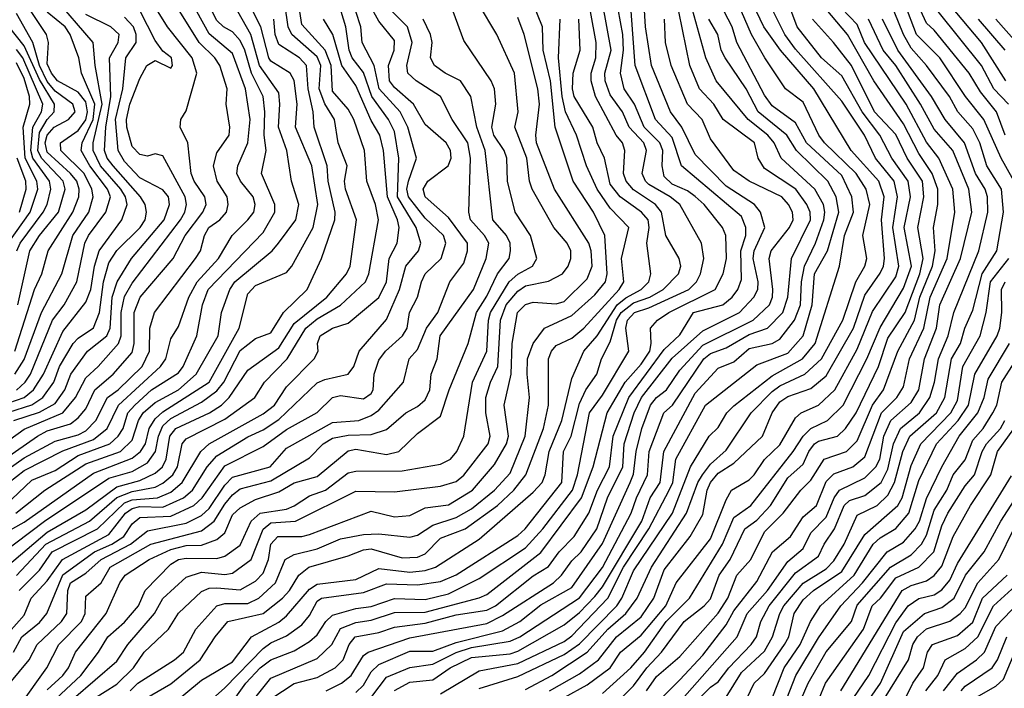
# Model space of a CAD drawing. Header units: metres. Extents: x -51132 to -49532, y -231222 to -229437.
# Tile 366 of 656: x -50759 to -50695, y -229777 to -229734. Entities that reach past the tile are written whole.
import ezdxf

# ---------------------------------------------------------------- set-up
doc = ezdxf.new("R2010")
doc.units = ezdxf.units.M
for name, color, linetype in [('CONTOUR_HALF', 8, 'Continuous'), ('CONTOUR_INDEX', 1, 'Continuous'), ('CONTOUR_INTER', 3, 'Continuous')]:
    doc.layers.add(name, color=color, linetype=linetype)

msp = doc.modelspace()

# ---------------------------------------------------------------- linework, layer by layer
at = {"layer": 'CONTOUR_HALF'}
for points, elevation in [([(-50758.987, -229752.259), (-50758.206, -229748.759), (-50757.58, -229747.758), (-50756.354, -229746.259), (-50755.911, -229744.759), (-50756.042, -229744.259), (-50757.462, -229742.759), (-50757.697, -229742.259), (-50757.58, -229741.107), (-50757.082, -229740.259), (-50756.63, -229739.759), (-50756.61, -229739.259), (-50757.58, -229737.673), (-50758.58, -229735.475), (-50762.08, -229731.074)], 31.5), ([(-50742.58, -229777.784), (-50741.08, -229776.776), (-50739.58, -229776.395), (-50738.428, -229775.759), (-50737.895, -229775.259), (-50737.506, -229774.259), (-50737.126, -229773.759), (-50735.58, -229773.476), (-50734.58, -229773.144), (-50732.58, -229772.883), (-50730.58, -229772.327), (-50728.58, -229772.033), (-50728.015, -229771.759), (-50725.58, -229769.819), (-50724.58, -229769.205), (-50723.897, -229768.259), (-50722.927, -229767.259), (-50721.98, -229765.759), (-50721.421, -229764.259), (-50720.643, -229762.759), (-50720.403, -229760.759), (-50719.388, -229758.259), (-50717.08, -229755.15), (-50716.08, -229754.208), (-50715.197, -229752.759), (-50713.286, -229752.259), (-50712.671, -229751.759), (-50712.322, -229751.259), (-50712.08, -229750.616), (-50712.126, -229748.759), (-50711.803, -229747.759), (-50711.794, -229747.259), (-50712.08, -229746.544), (-50715.972, -229743.259), (-50716.58, -229741.411), (-50717.657, -229740.259), (-50718.965, -229736.759), (-50719.345, -229731.759)], 47.5), ([(-50760.08, -229758.78), (-50758.58, -229758.268), (-50757.977, -229757.759), (-50757.328, -229756.759), (-50756.08, -229753.994), (-50754.58, -229752.077), (-50754.265, -229751.259), (-50754.023, -229749.759), (-50753.716, -229748.759), (-50752.248, -229746.759), (-50751.892, -229745.759), (-50752.001, -229745.259), (-50752.314, -229744.759), (-50753.641, -229743.259), (-50754.105, -229742.259), (-50754.098, -229741.759), (-50753.522, -229739.259), (-50753.986, -229736.759), (-50754.104, -229735.259), (-50756.688, -229732.259)], 33.5), ([(-50759.08, -229769.787), (-50757.167, -229767.759), (-50754.337, -229766.259), (-50752.58, -229764.746), (-50751.58, -229764.356), (-50750.08, -229764.07), (-50749.58, -229763.802), (-50748.947, -229763.259), (-50748.636, -229762.759), (-50748.328, -229761.259), (-50748.08, -229760.943), (-50745.58, -229759.659), (-50743.615, -229758.259), (-50742.998, -229757.259), (-50741.523, -229755.759), (-50740.328, -229753.759), (-50739.58, -229753.166), (-50738.08, -229752.281), (-50736.449, -229750.759), (-50736.232, -229750.259), (-50735.599, -229746.759), (-50735.798, -229745.759), (-50736.366, -229744.259), (-50736.519, -229742.259), (-50737.213, -229740.259), (-50737.58, -229739.581), (-50738.58, -229738.411), (-50738.674, -229736.759), (-50739.059, -229735.759), (-50740.58, -229734.098), (-50740.866, -229732.259)], 39.5), ([(-50721.08, -229777.423), (-50719.259, -229775.759), (-50718.354, -229774.759), (-50716.966, -229772.759), (-50715.454, -229771.259), (-50713.302, -229767.759), (-50712.58, -229766.042), (-50711.479, -229765.259), (-50708.727, -229761.759), (-50708.075, -229760.759), (-50707.58, -229760.275), (-50706.498, -229759.759), (-50705.494, -229758.759), (-50703.949, -229755.759), (-50703.08, -229753.716), (-50701.58, -229751.178), (-50701.048, -229749.759), (-50701.525, -229747.259), (-50701.124, -229745.259), (-50701.266, -229744.259), (-50702.319, -229742.759), (-50703.098, -229741.259), (-50704.26, -229739.759), (-50705.58, -229737.418), (-50706.892, -229736.259), (-50708.463, -229734.259), (-50709.196, -229732.259)], 52.5), ([(-50694.99, -229741.259), (-50695.547, -229739.759), (-50696.58, -229738.463), (-50697.311, -229737.259), (-50699.58, -229734.472), (-50700.08, -229734.022), (-50700.884, -229732.259)], 56.5), ([(-50760.58, -229762.75), (-50757.721, -229760.759), (-50757.08, -229760.422), (-50755.58, -229759.956), (-50755.08, -229759.585), (-50754.58, -229758.984), (-50753.993, -229757.759), (-50752.816, -229756.759), (-50751.58, -229755.339), (-50751.443, -229754.759), (-50751.447, -229752.759), (-50751.07, -229751.759), (-50748.927, -229749.259), (-50748.148, -229747.759), (-50747.006, -229746.259), (-50746.777, -229745.759), (-50746.873, -229745.259), (-50747.56, -229744.259), (-50747.754, -229743.759), (-50747.966, -229741.759), (-50748.457, -229740.759), (-50748.416, -229740.259), (-50748.08, -229739.7), (-50747.392, -229737.259), (-50747.682, -229736.259), (-50749.285, -229734.259), (-50750.226, -229732.759)], 35.5), ([(-50760.08, -229774.044), (-50758.58, -229772.361), (-50758.118, -229771.259), (-50757.08, -229770.127), (-50756.087, -229768.759), (-50753.08, -229767.128), (-50752.005, -229765.759), (-50751.58, -229765.453), (-50751.08, -229765.319), (-50749.58, -229765.37), (-50748.251, -229764.759), (-50747.668, -229764.259), (-50746.724, -229762.759), (-50746.08, -229762.031), (-50744.08, -229760.815), (-50743.08, -229760.362), (-50742.08, -229759.676), (-50739.58, -229757.318), (-50739.08, -229757.093), (-50737.58, -229756.75), (-50737.201, -229756.259), (-50736.872, -229755.259), (-50735.08, -229753.213), (-50734.246, -229751.259), (-50733.834, -229749.759), (-50733.007, -229748.759), (-50732.858, -229748.259), (-50733.163, -229747.259), (-50734.369, -229745.259), (-50734.292, -229742.759), (-50734.58, -229741.037), (-50734.967, -229740.259), (-50736.031, -229738.759), (-50736.58, -229737.207), (-50737.307, -229736.259), (-50737.514, -229735.759), (-50737.716, -229734.259), (-50738.182, -229732.759)], 40.5), ([(-50759.507, -229776.759), (-50758.263, -229775.259), (-50757.733, -229774.259), (-50756.17, -229772.759), (-50755.821, -229772.259), (-50755.747, -229770.759), (-50755.57, -229770.259), (-50754.58, -229769.646), (-50753.58, -229768.746), (-50751.691, -229767.759), (-50750.58, -229766.899), (-50748.08, -229766.39), (-50747.08, -229765.913), (-50746.58, -229765.439), (-50745.58, -229763.928), (-50745.08, -229763.424), (-50742.631, -229762.759), (-50741.58, -229761.55), (-50738.58, -229759.872), (-50736.894, -229759.759), (-50736.08, -229759.434), (-50735.58, -229759.073), (-50733.982, -229757.259), (-50733.613, -229755.759), (-50733.08, -229755.158), (-50732.5, -229753.759), (-50731.77, -229752.759), (-50730.975, -229750.759), (-50730.08, -229749.567), (-50729.828, -229748.759), (-50729.839, -229748.259), (-50731.08, -229746.604), (-50732.579, -229745.259), (-50732.709, -229744.759), (-50732.405, -229744.259), (-50731.082, -229743.259), (-50730.905, -229742.759), (-50730.932, -229742.259), (-50731.218, -229741.759), (-50732.58, -229740.569), (-50733.348, -229739.259), (-50734.58, -229738.186), (-50734.894, -229737.759), (-50734.961, -229736.759), (-50734.596, -229735.759), (-50734.58, -229735.129), (-50735.58, -229733.878), (-50736.217, -229732.759)], 41.5), ([(-50759.121, -229765.759), (-50757.232, -229764.259), (-50754.58, -229762.566), (-50752.342, -229761.759), (-50751.58, -229761.034), (-50751.165, -229759.759), (-50750.855, -229759.259), (-50750.08, -229758.585), (-50748.568, -229757.759), (-50747.419, -229756.759), (-50745.999, -229754.259), (-50745.794, -229752.759), (-50745.241, -229751.259), (-50744.921, -229750.759), (-50742.51, -229748.759), (-50742.088, -229748.259), (-50740.975, -229746.759), (-50740.777, -229745.759), (-50741.244, -229744.259), (-50741.553, -229742.259), (-50742.095, -229740.759), (-50742.001, -229739.259), (-50742.08, -229738.532), (-50743.318, -229736.759), (-50743.89, -229734.759), (-50745.005, -229732.759)], 37.5), ([(-50755.381, -229777.759), (-50752.58, -229775.341), (-50751.851, -229774.259), (-50750.126, -229772.259), (-50749.58, -229771.284), (-50748.08, -229769.886), (-50747.08, -229769.565), (-50745.58, -229769.733), (-50745.08, -229769.644), (-50743.861, -229768.759), (-50743.08, -229766.783), (-50742.58, -229766.387), (-50740.988, -229766.259), (-50737.08, -229764.324), (-50734.58, -229764.359), (-50731.58, -229764.001), (-50730.58, -229763.694), (-50730.08, -229763.299), (-50728.494, -229761.259), (-50728.378, -229760.759), (-50728.647, -229759.259), (-50728.646, -229758.259), (-50728.355, -229757.259), (-50727.879, -229756.259), (-50727.689, -229753.259), (-50727.329, -229752.259), (-50726.58, -229751.372), (-50726.08, -229751.035), (-50724.58, -229750.721), (-50723.681, -229750.259), (-50723.313, -229749.759), (-50723.135, -229749.259), (-50723.144, -229748.759), (-50723.386, -229748.259), (-50724.248, -229747.259), (-50725.655, -229744.759), (-50725.828, -229744.259), (-50725.993, -229742.759), (-50726.764, -229740.759), (-50726.558, -229739.759), (-50726.786, -229737.259), (-50727.929, -229734.759), (-50729.121, -229732.759)], 43.5), ([(-50751.702, -229777.259), (-50751.216, -229776.759), (-50748.825, -229775.259), (-50748.245, -229774.759), (-50747.451, -229773.259), (-50746.08, -229771.746), (-50745.58, -229771.609), (-50744.08, -229771.595), (-50743.357, -229771.259), (-50742.294, -229770.259), (-50741.658, -229768.759), (-50741.08, -229768.429), (-50739.58, -229768.063), (-50738.08, -229767.41), (-50736.58, -229767.129), (-50735.58, -229767.087), (-50733.58, -229767.31), (-50733.08, -229767.174), (-50732.08, -229766.521), (-50730.58, -229766.029), (-50729.58, -229765.481), (-50728.08, -229764.262), (-50727.08, -229763.164), (-50726.095, -229760.759), (-50725.814, -229758.259), (-50725.974, -229756.759), (-50725.94, -229755.759), (-50725.58, -229754.752), (-50724.853, -229753.759), (-50723.08, -229752.956), (-50721.58, -229751.606), (-50720.883, -229750.759), (-50720.789, -229750.259), (-50720.944, -229747.759), (-50721.679, -229746.259), (-50722.999, -229744.259), (-50724.149, -229740.759), (-50724.467, -229737.759), (-50724.941, -229735.759), (-50724.987, -229734.259), (-50725.586, -229732.759)], 44.5), ([(-50745.58, -229778.653), (-50744.213, -229776.759), (-50743.289, -229775.759), (-50742.58, -229775.252), (-50741.08, -229774.662), (-50740.08, -229774.061), (-50739.58, -229773.622), (-50739.032, -229772.759), (-50738.58, -229772.347), (-50737.08, -229771.931), (-50736.08, -229771.8), (-50734.58, -229771.277), (-50732.58, -229771.35), (-50731.08, -229770.985), (-50729.08, -229769.978), (-50726.08, -229767.998), (-50724.957, -229766.759), (-50723.037, -229764.259), (-50722.705, -229763.259), (-50721.919, -229759.259), (-50721.08, -229758.105), (-50719.372, -229755.259), (-50719.579, -229753.759), (-50719.464, -229753.259), (-50719.011, -229752.759), (-50718.08, -229752.454), (-50715.497, -229751.259), (-50714.984, -229750.759), (-50714.734, -229750.259), (-50714.527, -229749.259), (-50714.665, -229748.259), (-50716.076, -229745.759), (-50716.696, -229745.259), (-50718.08, -229744.459), (-50718.302, -229744.259), (-50718.52, -229743.759), (-50718.225, -229742.259), (-50718.415, -229741.759), (-50719.368, -229740.759), (-50719.788, -229739.759), (-50720.58, -229738.651), (-50720.91, -229737.759), (-50720.93, -229737.259), (-50720.532, -229735.759), (-50721.08, -229732.693)], 46.5), ([(-50734.58, -229777.23), (-50733.58, -229776.702), (-50732.08, -229776.555), (-50730.952, -229775.759), (-50729.58, -229775.103), (-50727.08, -229774.867), (-50726.58, -229774.692), (-50723.58, -229772.976), (-50722.58, -229772.183), (-50721.58, -229771.139), (-50721.08, -229770.526), (-50718.543, -229766.259), (-50717.989, -229764.759), (-50717.347, -229763.759), (-50717.106, -229761.759), (-50715.08, -229757.986), (-50713.58, -229756.367), (-50712.58, -229755.953), (-50711.58, -229755.094), (-50710.08, -229754.755), (-50709.58, -229754.483), (-50708.634, -229753.259), (-50708.256, -229752.259), (-50708.191, -229750.759), (-50707.993, -229749.759), (-50707.287, -229748.259), (-50706.741, -229746.759), (-50706.675, -229746.259), (-50706.769, -229745.759), (-50707.326, -229744.759), (-50709.498, -229742.759), (-50709.963, -229741.759), (-50710.36, -229741.259), (-50711.645, -229740.259), (-50713.72, -229737.759), (-50714.392, -229736.259), (-50715.371, -229732.759)], 49.5), ([(-50724.527, -229777.259), (-50722.58, -229776.167), (-50721.35, -229775.259), (-50720.189, -229773.759), (-50718.58, -229772.465), (-50717.762, -229771.259), (-50717.08, -229769.412), (-50715.402, -229767.259), (-50714.58, -229765.843), (-50714.295, -229764.259), (-50714.081, -229763.759), (-50713.58, -229763.153), (-50712.58, -229762.519), (-50710.724, -229760.759), (-50710.084, -229759.259), (-50709.58, -229758.535), (-50709.08, -229758.186), (-50707.58, -229757.683), (-50706.58, -229756.857), (-50704.815, -229753.759), (-50704.08, -229751.633), (-50703.08, -229750.206), (-50702.867, -229749.759), (-50702.808, -229749.259), (-50703.003, -229746.759), (-50702.833, -229745.259), (-50703.17, -229744.259), (-50704.959, -229742.259), (-50707.379, -229738.259), (-50709.558, -229735.759), (-50710.623, -229734.259), (-50711.336, -229732.759)], 51.5), ([(-50694.933, -229737.759), (-50696.509, -229735.259), (-50698.58, -229732.835)], 57.5), ([(-50760.08, -229764.159), (-50758.58, -229762.979), (-50756.08, -229761.719), (-50754.08, -229760.973), (-50753.201, -229760.259), (-50752.462, -229758.759), (-50749.732, -229756.259), (-50749.405, -229755.759), (-50749.08, -229754.471), (-50748.58, -229753.657), (-50747.898, -229751.759), (-50747.372, -229750.759), (-50745.986, -229749.259), (-50745.095, -229747.759), (-50744.074, -229746.759), (-50743.701, -229746.259), (-50743.608, -229745.759), (-50743.735, -229745.259), (-50744.547, -229744.259), (-50744.792, -229743.759), (-50744.721, -229743.259), (-50744.07, -229741.759), (-50743.938, -229740.259), (-50744.237, -229738.259), (-50745.08, -229735.985), (-50746.58, -229734.709), (-50747.395, -229733.259)], 36.5), ([(-50759.242, -229759.759), (-50757.58, -229759.219), (-50756.58, -229758.645), (-50755.935, -229757.759), (-50755.562, -229756.759), (-50754.478, -229755.259), (-50753.218, -229754.259), (-50753.006, -229753.759), (-50752.867, -229751.759), (-50752.559, -229750.759), (-50751.627, -229749.259), (-50749.504, -229746.759), (-50749.15, -229745.759), (-50749.219, -229745.259), (-50749.58, -229744.8), (-50751.08, -229744.026), (-50752.08, -229742.981), (-50752.481, -229742.259), (-50752.66, -229740.259), (-50752.177, -229738.259), (-50751.993, -229736.259), (-50751.328, -229735.259), (-50751.317, -229734.759), (-50751.484, -229734.259), (-50752.08, -229733.626)], 34.5), ([(-50759.18, -229756.759), (-50758.58, -229755.808), (-50757.447, -229752.759), (-50756.139, -229750.259), (-50755.419, -229747.759), (-50754.389, -229746.259), (-50754.107, -229745.259), (-50754.194, -229744.759), (-50754.696, -229743.759), (-50756.212, -229742.259), (-50756.214, -229741.759), (-50755.08, -229740.963), (-50754.58, -229740.275), (-50754.479, -229739.759), (-50754.58, -229739.121), (-50755.08, -229738.483), (-50756.422, -229737.759), (-50756.811, -229737.259), (-50757.08, -229736.658), (-50757.006, -229735.259), (-50757.14, -229734.759), (-50758.124, -229733.259)], 32.5), ([(-50729.08, -229777.098), (-50726.58, -229776.328), (-50723.58, -229774.907), (-50722.58, -229774.208), (-50720.166, -229771.759), (-50719.823, -229771.259), (-50719.08, -229769.488), (-50716.554, -229765.759), (-50715.372, -229762.759), (-50714.17, -229760.759), (-50713.58, -229760.202), (-50713.023, -229759.259), (-50712.58, -229758.797), (-50710.08, -229756.867), (-50708.129, -229755.759), (-50707.29, -229754.759), (-50705.716, -229749.759), (-50705.389, -229747.759), (-50704.823, -229746.259), (-50704.913, -229745.259), (-50705.58, -229743.889), (-50707.853, -229741.759), (-50708.58, -229740.474), (-50710.08, -229739.362), (-50710.58, -229738.677), (-50712.384, -229735.259), (-50712.671, -229734.259), (-50713.194, -229733.259)], 50.5), ([(-50718.23, -229777.259), (-50717.58, -229776.341), (-50716.08, -229775.044), (-50713.58, -229772.228), (-50712.967, -229771.259), (-50712.368, -229769.759), (-50711.466, -229768.759), (-50710.58, -229766.968), (-50709.376, -229765.759), (-50708.236, -229764.259), (-50707.58, -229763.61), (-50706.719, -229762.259), (-50705.264, -229761.759), (-50704.58, -229761.063), (-50703.592, -229758.759), (-50702.864, -229757.759), (-50701.946, -229755.259), (-50700.867, -229753.259), (-50700.517, -229751.759), (-50699.704, -229749.759), (-50699.523, -229748.759), (-50699.621, -229747.259), (-50699.355, -229745.759), (-50699.354, -229744.759), (-50699.711, -229743.759), (-50700.58, -229742.452), (-50701.58, -229740.538), (-50703.501, -229737.759), (-50705.21, -229734.759), (-50706.58, -229733.101)], 53.5), ([(-50713.08, -229777.663), (-50712.08, -229776.067), (-50710.58, -229774.687), (-50710.069, -229773.759), (-50709.597, -229772.259), (-50709.325, -229771.759), (-50708.08, -229770.28), (-50706.58, -229769.359), (-50706.08, -229768.848), (-50705.422, -229767.759), (-50704.58, -229765.882), (-50703.289, -229765.259), (-50702.58, -229764.584), (-50702.153, -229763.759), (-50701.609, -229761.759), (-50701.163, -229760.759), (-50699.436, -229759.259), (-50698.892, -229758.259), (-50698.471, -229755.759), (-50697.877, -229754.759), (-50697.605, -229753.759), (-50697.08, -229752.602), (-50696.464, -229750.259), (-50695.52, -229748.759), (-50695.09, -229746.259), (-50695.219, -229744.759), (-50696.172, -229743.259), (-50696.625, -229741.759), (-50697.08, -229740.866), (-50698.06, -229739.759), (-50698.585, -229738.759), (-50700.078, -229736.759), (-50701.08, -229735.641), (-50701.573, -229734.759), (-50702.168, -229733.259)], 55.5), ([(-50761.08, -229769.146), (-50757.266, -229766.259), (-50753.08, -229763.49), (-50751.58, -229763.046), (-50750.58, -229762.481), (-50750.057, -229761.759), (-50749.871, -229760.759), (-50749.58, -229760.091), (-50749.08, -229759.625), (-50747.08, -229758.566), (-50746.08, -229757.836), (-50745.627, -229757.259), (-50744.58, -229755.225), (-50743.58, -229754.433), (-50742.58, -229754.072), (-50741.769, -229752.759), (-50740.223, -229751.259), (-50739.307, -229749.259), (-50738.447, -229746.759), (-50738.413, -229746.259), (-50738.866, -229744.259), (-50738.936, -229743.259), (-50739.769, -229740.759), (-50739.837, -229739.759), (-50740.17, -229738.259), (-50740.277, -229736.759), (-50740.725, -229736.259), (-50742.08, -229735.397), (-50742.313, -229734.759), (-50742.391, -229733.759)], 38.5), ([(-50757.08, -229777.202), (-50756.08, -229776.257), (-50755.706, -229775.759), (-50755.261, -229774.759), (-50753.26, -229772.259), (-50752.376, -229770.259), (-50752.04, -229769.759), (-50750.466, -229768.759), (-50749.08, -229768.105), (-50748.08, -229767.842), (-50747.08, -229767.818), (-50746.08, -229767.458), (-50745.58, -229767.023), (-50745.08, -229765.861), (-50744.58, -229765.413), (-50743.58, -229764.859), (-50742.08, -229764.375), (-50741.08, -229763.794), (-50739.58, -229763.381), (-50737.58, -229761.715), (-50737.08, -229761.611), (-50735.08, -229761.957), (-50734.298, -229761.759), (-50733.08, -229760.595), (-50731.58, -229759.477), (-50731.031, -229757.759), (-50729.789, -229754.759), (-50729.248, -229752.759), (-50728.58, -229751.704), (-50727.9, -229750.259), (-50727.145, -229749.259), (-50727.049, -229748.759), (-50727.073, -229748.259), (-50727.307, -229747.759), (-50728.204, -229746.759), (-50728.688, -229742.259), (-50729.223, -229740.759), (-50729.625, -229738.759), (-50730.289, -229737.759), (-50731.297, -229737.259), (-50731.971, -229736.759), (-50732.234, -229736.259), (-50732.134, -229735.259), (-50732.238, -229734.759), (-50732.716, -229733.759)], 42.5), ([(-50749.111, -229778.259), (-50747.08, -229776.558), (-50745.08, -229775.375), (-50743.835, -229773.759), (-50742.08, -229772.802), (-50741.58, -229772.405), (-50740.08, -229770.677), (-50739.58, -229770.359), (-50737.08, -229770.049), (-50735.58, -229769.342), (-50733.58, -229769.579), (-50732.58, -229769.474), (-50731.915, -229769.259), (-50729.08, -229767.426), (-50725.58, -229764.389), (-50725.001, -229763.759), (-50724.793, -229763.259), (-50724.538, -229761.759), (-50723.718, -229759.759), (-50723.08, -229757.023), (-50722.29, -229755.259), (-50721.439, -229754.259), (-50720.132, -229752.259), (-50719.58, -229751.795), (-50718.583, -229751.259), (-50718.093, -229750.759), (-50717.944, -229750.259), (-50718.204, -229748.259), (-50718.07, -229747.259), (-50718.136, -229746.759), (-50718.556, -229746.259), (-50719.932, -229745.259), (-50720.58, -229744.445), (-50720.954, -229742.759), (-50721.44, -229741.759), (-50721.708, -229740.759), (-50722.93, -229738.759), (-50723.041, -229738.259), (-50722.986, -229737.259), (-50722.535, -229735.759), (-50722.613, -229733.759)], 45.5), ([(-50737.08, -229777.371), (-50736.58, -229776.885), (-50736.08, -229776.037), (-50735.58, -229775.559), (-50733.58, -229774.694), (-50732.08, -229774.684), (-50730.58, -229774.118), (-50727.58, -229773.376), (-50726.452, -229772.759), (-50725.08, -229771.69), (-50723.08, -229770.569), (-50721.08, -229767.723), (-50719.295, -229763.759), (-50719.08, -229763.223), (-50718.898, -229761.759), (-50718.534, -229760.259), (-50717.979, -229758.759), (-50717.584, -229758.259), (-50716.944, -229757.759), (-50716.08, -229756.491), (-50714.58, -229754.876), (-50711.326, -229753.259), (-50710.263, -229752.259), (-50710.067, -229751.759), (-50710.046, -229751.259), (-50710.272, -229749.259), (-50710.147, -229748.759), (-50708.959, -229747.259), (-50708.728, -229746.759), (-50708.775, -229746.259), (-50709.022, -229745.759), (-50709.468, -229745.259), (-50711.575, -229744.259), (-50712.58, -229743.548), (-50714.08, -229741.5), (-50714.622, -229740.259), (-50715.581, -229739.259), (-50716.631, -229736.759), (-50717.01, -229735.259), (-50717.06, -229733.759)], 48.5), ([(-50716.58, -229778.528), (-50712.361, -229773.759), (-50711.704, -229772.259), (-50710.4, -229770.759), (-50709.08, -229768.888), (-50708.08, -229768.041), (-50707.58, -229767.03), (-50706.58, -229766.018), (-50706.076, -229764.759), (-50705.716, -229764.259), (-50704.08, -229763.465), (-50703.362, -229762.759), (-50703.112, -229762.259), (-50702.849, -229760.759), (-50702.394, -229759.759), (-50701.08, -229758.588), (-50700.589, -229757.759), (-50700.219, -229755.759), (-50699.432, -229753.759), (-50699.227, -229752.259), (-50697.874, -229749.259), (-50697.152, -229746.259), (-50697.332, -229744.759), (-50698.383, -229742.259), (-50699.58, -229740.89), (-50700.462, -229739.259), (-50702.081, -229736.759), (-50702.884, -229735.759), (-50703.842, -229733.759)], 54.5), ([(-50694.252, -229735.259), (-50695.58, -229733.756)], 58.5), ([(-50759.616, -229748.259), (-50758.189, -229746.259), (-50757.696, -229744.759), (-50757.757, -229744.259), (-50758.507, -229742.759), (-50758.638, -229740.759), (-50758.204, -229739.259), (-50758.242, -229738.759), (-50758.58, -229737.59), (-50759.08, -229736.581)], 30.5), ([(-50710.08, -229777.735), (-50709.314, -229775.759), (-50708.279, -229774.259), (-50707.6, -229772.759), (-50706.951, -229771.759), (-50704.777, -229769.759), (-50703.541, -229767.759), (-50703.08, -229767.339), (-50702.08, -229766.737), (-50701.228, -229765.759), (-50700.58, -229763.64), (-50699.432, -229761.259), (-50698.039, -229759.759), (-50697.369, -229758.759), (-50696.954, -229756.759), (-50695.502, -229754.259), (-50695.335, -229753.759), (-50695.193, -229752.759), (-50695.229, -229751.259), (-50694.978, -229750.759)], 56.5), ([(-50708.609, -229778.759), (-50707.762, -229776.759), (-50706.58, -229774.735), (-50704.952, -229772.759), (-50704.58, -229771.7), (-50702.423, -229769.259), (-50701.08, -229768.448), (-50700.406, -229767.759), (-50700.08, -229767.187), (-50699.58, -229765.566), (-50698.773, -229764.259), (-50698.343, -229763.259), (-50697.58, -229762.299), (-50697.08, -229761.025), (-50696.416, -229760.259), (-50695.784, -229759.259), (-50695.533, -229758.759), (-50695.202, -229757.259), (-50693.607, -229754.759)], 57.5), ([(-50705.643, -229777.259), (-50701.655, -229770.759), (-50701.08, -229770.427), (-50700.08, -229770.14), (-50699.58, -229769.779), (-50699.08, -229769.194), (-50698.359, -229767.259), (-50697.24, -229765.259), (-50695.902, -229763.259), (-50695.47, -229761.759), (-50694.031, -229759.759)], 58.5), ([(-50704.104, -229778.259), (-50703.054, -229776.759), (-50701.58, -229773.426), (-50700.218, -229772.259), (-50699.08, -229771.864), (-50698.296, -229771.259), (-50697.564, -229769.759), (-50696.342, -229768.259), (-50695.269, -229766.259), (-50693.963, -229764.259)], 59.5), ([(-50702.21, -229779.259), (-50700.975, -229776.759), (-50700.281, -229775.759), (-50700.023, -229774.759), (-50699.693, -229774.259), (-50698.08, -229773.671), (-50697.08, -229772.817), (-50696.442, -229771.259), (-50694.861, -229769.759)], 60.5), ([(-50698.981, -229777.259), (-50698.08, -229776.121), (-50696.843, -229775.259), (-50696.333, -229774.759), (-50695.58, -229773.087), (-50693.08, -229770.475)], 61.5), ([(-50696.999, -229777.759), (-50695.58, -229776.952), (-50695.08, -229776.493), (-50694.361, -229774.759)], 62.5)]:
    msp.add_lwpolyline(points, dxfattribs=dict(at, elevation=elevation))
at = {"layer": 'CONTOUR_INDEX'}
for points, elevation in [([(-50760.603, -229761.759), (-50758.58, -229760.315), (-50756.078, -229759.259), (-50755.251, -229758.259), (-50754.58, -229756.991), (-50753.774, -229756.259), (-50752.463, -229754.759), (-50752.288, -229754.259), (-50752.296, -229752.759), (-50752.08, -229751.711), (-50751.58, -229750.85), (-50748.452, -229746.759), (-50748.165, -229746.259), (-50748.059, -229745.759), (-50748.142, -229745.259), (-50749.58, -229742.598), (-50750.08, -229742.471), (-50750.58, -229742.62), (-50751.08, -229742.528), (-50751.58, -229741.993), (-50751.934, -229740.759), (-50751.953, -229740.259), (-50751.733, -229739.259), (-50751.08, -229737.599), (-50750.618, -229736.759), (-50750.08, -229736.428), (-50749.08, -229736.935), (-50748.957, -229736.759), (-50749.037, -229736.259), (-50749.58, -229735.823), (-50750.08, -229735.138), (-50751.08, -229733.193)], 35), ([(-50758.902, -229770.759), (-50757.58, -229769.435), (-50756.77, -229768.259), (-50753.82, -229766.759), (-50752.08, -229765.085), (-50751.58, -229764.879), (-50749.944, -229764.759), (-50749.08, -229764.385), (-50748.327, -229763.759), (-50747.121, -229761.759), (-50746.58, -229761.263), (-50743.08, -229759.324), (-50742.34, -229758.759), (-50741.58, -229757.57), (-50739.776, -229755.759), (-50739.53, -229755.259), (-50739.564, -229754.759), (-50739.4, -229754.259), (-50738.581, -229753.759), (-50737.58, -229753.443), (-50735.58, -229751.773), (-50735.099, -229750.759), (-50734.909, -229749.259), (-50734.409, -229748.259), (-50734.279, -229747.259), (-50734.372, -229746.759), (-50735.024, -229745.259), (-50735.278, -229742.259), (-50735.521, -229741.259), (-50736.08, -229740.314), (-50737.08, -229738.055), (-50737.985, -229736.759), (-50738.56, -229734.759), (-50739.182, -229733.759)], 40), ([(-50750.712, -229777.759), (-50749.08, -229776.808), (-50747.163, -229775.259), (-50746.205, -229773.759), (-50745.368, -229772.759), (-50743.08, -229772.249), (-50741.825, -229771.259), (-50741.377, -229770.759), (-50740.78, -229769.759), (-50740.12, -229769.259), (-50737.58, -229768.525), (-50736.58, -229768.116), (-50736.08, -229768.053), (-50734.08, -229768.641), (-50733.08, -229768.599), (-50732.58, -229768.379), (-50731.58, -229767.363), (-50729.989, -229766.759), (-50727.887, -229765.259), (-50726.839, -229764.259), (-50726.065, -229763.259), (-50724.908, -229760.259), (-50724.59, -229758.759), (-50724.595, -229755.759), (-50724.386, -229755.259), (-50724.08, -229754.9), (-50723.08, -229754.427), (-50722.306, -229753.759), (-50719.998, -229751.259), (-50719.702, -229750.759), (-50719.854, -229749.259), (-50719.382, -229747.259), (-50720.58, -229745.997), (-50721.435, -229744.759), (-50722.115, -229743.259), (-50722.769, -229741.259), (-50723.488, -229739.759), (-50723.711, -229738.759), (-50723.945, -229736.259), (-50723.827, -229733.759)], 45), ([(-50731.58, -229777.451), (-50729.08, -229775.96), (-50726.58, -229775.493), (-50723.58, -229774.065), (-50723.08, -229773.701), (-50720.741, -229771.259), (-50719.729, -229769.259), (-50718.074, -229766.759), (-50716.761, -229764.259), (-50716.534, -229763.759), (-50716.329, -229762.259), (-50714.418, -229758.759), (-50711.08, -229756.142), (-50709.08, -229755.391), (-50708.077, -229754.259), (-50707.484, -229752.259), (-50707.352, -229750.259), (-50706.509, -229748.759), (-50705.755, -229746.259), (-50705.949, -229745.259), (-50706.472, -229744.259), (-50708.5, -229742.259), (-50709.14, -229741.259), (-50710.997, -229739.759), (-50711.78, -229738.259), (-50713.131, -229736.259), (-50713.394, -229735.759), (-50713.618, -229734.759), (-50714.192, -229733.759)], 50), ([(-50715.58, -229778.542), (-50714.08, -229777.018), (-50713.58, -229776.667), (-50712.887, -229775.759), (-50711.453, -229774.259), (-50711.104, -229773.759), (-50710.821, -229772.759), (-50710.284, -229771.759), (-50708.58, -229769.626), (-50707.08, -229768.544), (-50706.719, -229767.759), (-50706.045, -229766.759), (-50705.428, -229765.259), (-50705.08, -229764.934), (-50704.08, -229764.602), (-50703.031, -229763.759), (-50702.58, -229762.896), (-50702.214, -229761.259), (-50701.772, -229760.259), (-50700.535, -229759.259), (-50699.876, -229758.259), (-50699.555, -229757.259), (-50699.303, -229755.759), (-50698.678, -229754.259), (-50698.301, -229752.759), (-50696.68, -229748.759), (-50696.098, -229746.259), (-50696.131, -229745.259), (-50696.272, -229744.759), (-50696.898, -229743.759), (-50697.625, -229741.759), (-50698.878, -229740.259), (-50699.763, -229738.759), (-50701.95, -229735.759), (-50702.937, -229733.759)], 55), ([(-50758.878, -229746.259), (-50758.45, -229744.759), (-50758.473, -229744.259), (-50759.024, -229742.759)], 30), ([(-50702.814, -229777.759), (-50701.244, -229775.259), (-50700.961, -229774.259), (-50700.661, -229773.759), (-50700.08, -229773.238), (-50698.58, -229772.748), (-50697.905, -229772.259), (-50697.58, -229771.88), (-50696.751, -229770.259), (-50695.402, -229768.759), (-50694.411, -229766.759)], 60)]:
    msp.add_lwpolyline(points, dxfattribs=dict(at, elevation=elevation))
at = {"layer": 'CONTOUR_INTER'}
for points, elevation in [([(-50738.997, -229777.259), (-50738.016, -229776.759), (-50737.383, -229776.259), (-50736.58, -229774.967), (-50736.274, -229774.759), (-50733.58, -229773.827), (-50728.58, -229772.887), (-50727.58, -229772.386), (-50724.26, -229770.259), (-50723.746, -229769.759), (-50723.08, -229768.831), (-50722.462, -229768.259), (-50721.457, -229766.759), (-50720.758, -229764.759), (-50719.766, -229762.759), (-50719.679, -229761.259), (-50719.028, -229759.259), (-50718.559, -229758.259), (-50716.58, -229755.705), (-50714.58, -229753.932), (-50712.197, -229752.759), (-50711.273, -229751.759), (-50711.026, -229751.259), (-50711.003, -229750.759), (-50711.314, -229749.259), (-50711.264, -229748.759), (-50710.562, -229747.259), (-50710.84, -229746.259), (-50711.242, -229745.759), (-50713.08, -229744.579), (-50715.08, -229742.511), (-50715.947, -229740.759), (-50716.675, -229739.759), (-50717.918, -229736.759), (-50718.303, -229734.259), (-50718.454, -229731.759)], 48), ([(-50761.159, -229767.759), (-50758.58, -229766.344), (-50754.08, -229763.165), (-50751.58, -229762.195), (-50751.042, -229761.759), (-50750.715, -229761.259), (-50750.471, -229760.259), (-50750.08, -229759.633), (-50749.58, -229759.187), (-50746.583, -229757.259), (-50744.641, -229753.759), (-50744.08, -229751.536), (-50743.58, -229751.002), (-50741.58, -229750.164), (-50741.233, -229749.759), (-50739.854, -229747.259), (-50739.552, -229745.759), (-50739.923, -229743.259), (-50740.99, -229740.759), (-50740.876, -229739.259), (-50741.08, -229737.724), (-50741.327, -229737.259), (-50742.58, -229736.467), (-50742.72, -229736.259), (-50743.247, -229734.259), (-50744.239, -229732.259)], 38), ([(-50744.58, -229778.92), (-50742.58, -229776.429), (-50739.58, -229775.154), (-50738.64, -229774.259), (-50738.08, -229773.229), (-50737.08, -229772.824), (-50736.08, -229772.691), (-50734.58, -229772.194), (-50732.58, -229772.167), (-50729.08, -229771.233), (-50728.58, -229771.017), (-50725.08, -229768.303), (-50722.439, -229764.759), (-50721.685, -229762.759), (-50720.783, -229759.259), (-50719.625, -229757.259), (-50718.58, -229756.107), (-50718.019, -229755.259), (-50717.925, -229754.759), (-50717.981, -229753.759), (-50717.525, -229753.259), (-50716.796, -229752.759), (-50713.79, -229751.259), (-50713.265, -229750.259), (-50713.055, -229749.259), (-50713.09, -229747.759), (-50713.298, -229747.259), (-50714.505, -229745.759), (-50715.08, -229745.245), (-50715.58, -229744.869), (-50716.58, -229744.434), (-50717.08, -229743.938), (-50717.223, -229743.259), (-50717.171, -229742.259), (-50717.36, -229741.759), (-50718.392, -229740.759), (-50719.018, -229739.259), (-50719.681, -229738.259), (-50719.928, -229737.259), (-50719.728, -229735.759), (-50719.767, -229734.759), (-50720.215, -229732.259)], 47), ([(-50762.147, -229771.259), (-50757.08, -229766.973), (-50754.58, -229765.531), (-50752.58, -229764.049), (-50751.08, -229763.625), (-50750.08, -229763.171), (-50749.614, -229762.759), (-50749.365, -229762.259), (-50749.136, -229760.759), (-50748.746, -229760.259), (-50746.575, -229759.259), (-50745.786, -229758.759), (-50745.298, -229758.259), (-50744.08, -229756.497), (-50742.08, -229755.041), (-50741.08, -229753.469), (-50738.961, -229751.759), (-50737.689, -229750.259), (-50737.449, -229749.759), (-50737.028, -229746.759), (-50737.758, -229744.759), (-50737.805, -229744.259), (-50737.634, -229743.259), (-50738.23, -229741.759), (-50738.452, -229740.259), (-50739.08, -229739.233), (-50739.449, -229738.259), (-50739.342, -229736.759), (-50739.58, -229736.204), (-50741.222, -229734.759), (-50741.474, -229734.259), (-50741.69, -229732.759)], 39), ([(-50759.819, -229765.259), (-50758.08, -229763.609), (-50756.58, -229762.993), (-50755.08, -229762.024), (-50753.034, -229761.259), (-50752.478, -229760.759), (-50752.166, -229760.259), (-50751.86, -229759.259), (-50751.408, -229758.759), (-50750.33, -229757.759), (-50748.58, -229756.657), (-50748.278, -229756.259), (-50747.391, -229754.259), (-50747.009, -229752.259), (-50746.65, -229751.259), (-50743.08, -229747.576), (-50742.335, -229746.259), (-50742.337, -229745.759), (-50743.197, -229743.759), (-50742.883, -229742.259), (-50743.028, -229741.259), (-50742.967, -229739.759), (-50743.094, -229738.759), (-50743.844, -229737.259), (-50744.278, -229735.759), (-50744.58, -229735.135), (-50745.08, -229734.587), (-50745.654, -229734.259), (-50746.08, -229733.838), (-50746.658, -229732.759)], 37), ([(-50723.58, -229777.694), (-50722.08, -229776.864), (-50720.59, -229775.759), (-50719.923, -229774.759), (-50718.58, -229773.661), (-50716.989, -229771.759), (-50716.306, -229770.259), (-50714.08, -229767.421), (-50713.08, -229764.883), (-50712.716, -229764.259), (-50711.58, -229763.599), (-50711.247, -229763.259), (-50710.58, -229762.284), (-50709.58, -229761.319), (-50708.58, -229759.587), (-50708.202, -229759.259), (-50707.074, -229758.759), (-50706.02, -229757.759), (-50704.58, -229755.127), (-50703.58, -229752.698), (-50702.08, -229750.45), (-50701.876, -229749.759), (-50702.272, -229747.259), (-50701.957, -229745.259), (-50702.179, -229744.259), (-50703.379, -229742.759), (-50704.091, -229741.259), (-50705.58, -229739.075), (-50708.58, -229735.708), (-50709.273, -229734.759), (-50710.261, -229732.759)], 52), ([(-50719.08, -229779.523), (-50716.08, -229776.555), (-50714.58, -229774.939), (-50713.08, -229772.992), (-50712.58, -229772.084), (-50711.08, -229770.17), (-50710.058, -229768.259), (-50708.894, -229767.259), (-50708.08, -229765.986), (-50707.22, -229765.259), (-50706.58, -229763.711), (-50706.08, -229763.204), (-50704.855, -229762.759), (-50704.08, -229762.108), (-50703.01, -229759.259), (-50702.001, -229758.259), (-50701.58, -229757.567), (-50701.192, -229755.759), (-50700.253, -229753.759), (-50699.848, -229751.759), (-50698.75, -229749.259), (-50698.244, -229746.259), (-50698.371, -229744.759), (-50699.283, -229742.759), (-50700.08, -229741.713), (-50701.394, -229739.259), (-50704.095, -229735.259), (-50704.58, -229734.097), (-50705.58, -229733.057)], 54), ([(-50694.116, -229744.759), (-50695.248, -229742.759), (-50696.374, -229740.259), (-50697.564, -229738.759), (-50699.225, -229736.259), (-50700.723, -229734.759), (-50701.491, -229732.759)], 56), ([(-50760.139, -229763.259), (-50758.58, -229762.177), (-50756.58, -229761.081), (-50755.08, -229760.686), (-50754.58, -229760.416), (-50753.925, -229759.759), (-50753.171, -229758.259), (-50752.482, -229757.759), (-50750.925, -229756.259), (-50750.463, -229755.259), (-50750.442, -229753.759), (-50750.133, -229752.759), (-50747.466, -229749.259), (-50747.154, -229748.759), (-50746.897, -229747.759), (-50746.602, -229747.259), (-50745.904, -229746.759), (-50745.471, -229746.259), (-50745.344, -229745.759), (-50745.417, -229745.259), (-50746.078, -229744.259), (-50746.314, -229743.259), (-50746.08, -229742.413), (-50745.3, -229741.259), (-50745.24, -229740.759), (-50745.484, -229739.259), (-50745.429, -229738.259), (-50745.897, -229736.759), (-50746.226, -229736.259), (-50747.238, -229735.259), (-50748.496, -229733.259)], 36), ([(-50759.58, -229759.205), (-50758.08, -229758.73), (-50757.371, -229758.259), (-50756.648, -229757.259), (-50756.281, -229756.259), (-50755.398, -229754.759), (-50755.08, -229754.412), (-50754.08, -229753.742), (-50753.69, -229752.759), (-50753.433, -229750.759), (-50753.08, -229749.533), (-50752.58, -229748.734), (-50751.059, -229747.259), (-50750.741, -229746.759), (-50750.642, -229746.259), (-50750.742, -229745.759), (-50751.046, -229745.259), (-50752.82, -229743.259), (-50753.191, -229742.759), (-50753.364, -229742.259), (-50753.295, -229740.759), (-50752.952, -229738.759), (-50753.04, -229736.259), (-50752.484, -229735.259), (-50752.427, -229734.759), (-50752.952, -229734.259), (-50754.58, -229733.456)], 34), ([(-50759.275, -229774.759), (-50758.735, -229773.759), (-50757.58, -229772.827), (-50757.115, -229772.259), (-50756.08, -229769.751), (-50754.03, -229768.259), (-50752.894, -229767.759), (-50752.11, -229767.259), (-50751.58, -229766.45), (-50751.08, -229766.041), (-50749.08, -229765.937), (-50747.584, -229765.259), (-50747.039, -229764.759), (-50745.58, -229762.68), (-50743.08, -229761.438), (-50741.58, -229760.331), (-50739.58, -229759.222), (-50738.58, -229758.269), (-50738.08, -229758.132), (-50736.58, -229758.354), (-50736.08, -229758), (-50735.964, -229757.759), (-50735.9, -229756.759), (-50735.58, -229755.837), (-50735.165, -229755.259), (-50734.062, -229754.259), (-50733.752, -229753.759), (-50733.594, -229752.759), (-50733.072, -229751.759), (-50732.824, -229750.759), (-50732.59, -229750.259), (-50731.548, -229749.259), (-50731.248, -229748.259), (-50731.392, -229747.759), (-50732.58, -229746.65), (-50733.663, -229745.259), (-50733.764, -229744.759), (-50733.666, -229744.259), (-50733.148, -229742.759), (-50733.717, -229740.759), (-50734.203, -229739.759), (-50735.576, -229738.259), (-50735.889, -229736.759), (-50736.669, -229735.259), (-50736.745, -229734.259), (-50737.072, -229733.259)], 41), ([(-50759.178, -229755.259), (-50757.905, -229751.259), (-50757.426, -229750.259), (-50757.027, -229748.759), (-50755.421, -229746.259), (-50755.046, -229745.259), (-50755.022, -229744.759), (-50755.17, -229744.259), (-50755.57, -229743.759), (-50757.08, -229742.376), (-50757.22, -229741.759), (-50757.08, -229741.259), (-50756.634, -229740.759), (-50755.702, -229740.259), (-50755.263, -229739.759), (-50755.424, -229739.259), (-50756.58, -229738.429), (-50757.08, -229737.787), (-50757.584, -229736.759), (-50758.02, -229735.259), (-50759.08, -229733.395)], 32), ([(-50759.08, -229757.779), (-50758.523, -229757.259), (-50758.179, -229756.759), (-50756.741, -229753.259), (-50755.993, -229752.259), (-50755.161, -229750.759), (-50754.642, -229748.259), (-50754.409, -229747.759), (-50753.286, -229746.259), (-50752.972, -229745.259), (-50753.181, -229744.759), (-50754.314, -229743.259), (-50754.879, -229742.259), (-50754.818, -229741.759), (-50754.117, -229740.259), (-50754.001, -229739.259), (-50754.867, -229737.259), (-50755.033, -229736.259), (-50755.598, -229734.759), (-50755.921, -229734.259), (-50757.08, -229733.304)], 33), ([(-50758.886, -229778.259), (-50757.1, -229775.759), (-50756.342, -229774.259), (-50754.855, -229772.759), (-50754.617, -229772.259), (-50754.58, -229771.131), (-50753.589, -229770.259), (-50752.995, -229769.259), (-50750.378, -229767.759), (-50747.08, -229766.898), (-50746.258, -229766.259), (-50745.58, -229765.166), (-50745.08, -229764.557), (-50744.58, -229764.182), (-50742.58, -229763.649), (-50740.08, -229762.167), (-50739.2, -229761.259), (-50738.58, -229760.903), (-50737.58, -229760.709), (-50736.08, -229760.649), (-50735.08, -229760.336), (-50733.838, -229759.259), (-50733.08, -229758.848), (-50732.58, -229758.412), (-50732.281, -229757.759), (-50732.199, -229756.759), (-50731.816, -229755.759), (-50731.613, -229754.259), (-50729.449, -229751.259), (-50728.619, -229749.259), (-50728.466, -229748.259), (-50728.727, -229747.759), (-50729.652, -229746.759), (-50729.755, -229746.259), (-50729.64, -229742.759), (-50729.823, -229741.759), (-50730.825, -229740.259), (-50731.58, -229738.774), (-50733.168, -229737.759), (-50733.7, -229737.259), (-50733.782, -229736.759), (-50733.434, -229735.259), (-50733.72, -229734.259), (-50734.726, -229733.259)], 42), ([(-50756.5, -229777.759), (-50754.896, -229776.259), (-50753.756, -229774.759), (-50753.16, -229773.759), (-50752.08, -229772.82), (-50751.168, -229771.759), (-50750.734, -229770.759), (-50749.08, -229769.054), (-50748.58, -229768.755), (-50748.08, -229768.658), (-50746.08, -229768.679), (-50745.58, -229768.53), (-50744.58, -229767.82), (-50743.872, -229766.259), (-50743.276, -229765.759), (-50741.58, -229765.49), (-50741.08, -229765.271), (-50740.08, -229764.633), (-50739.041, -229764.259), (-50737.58, -229763.14), (-50737.08, -229763.025), (-50734.08, -229763.011), (-50731.58, -229762.588), (-50730.932, -229762.259), (-50730.525, -229761.759), (-50730.077, -229760.759), (-50729.524, -229757.259), (-50728.58, -229755.249), (-50728.481, -229753.259), (-50728.34, -229752.759), (-50727.143, -229750.759), (-50726.58, -229750.269), (-50725.623, -229749.759), (-50725.346, -229749.259), (-50725.748, -229747.759), (-50726.757, -229746.259), (-50727.255, -229744.259), (-50727.296, -229742.759), (-50727.461, -229742.259), (-50728.137, -229741.259), (-50728.263, -229740.759), (-50728.012, -229739.259), (-50728.08, -229738.259), (-50728.299, -229737.759), (-50730.08, -229735.142), (-50730.772, -229733.259)], 43), ([(-50754.08, -229777.777), (-50752.58, -229776.828), (-50751.502, -229775.759), (-50750.798, -229774.759), (-50749.218, -229773.259), (-50748.58, -229772.227), (-50747.08, -229770.816), (-50746.58, -229770.609), (-50746.08, -229770.583), (-50744.58, -229770.726), (-50743.58, -229770.159), (-50743.08, -229769.644), (-50742.749, -229768.759), (-50742.597, -229767.759), (-50742.13, -229767.259), (-50740.58, -229767.267), (-50740.08, -229767.137), (-50736.08, -229765.625), (-50734.58, -229765.992), (-50733.58, -229765.909), (-50732.58, -229765.407), (-50731.08, -229765.207), (-50729.515, -229764.259), (-50728.08, -229762.606), (-50727.301, -229761.259), (-50727.189, -229760.759), (-50727.469, -229758.759), (-50727.008, -229756.759), (-50726.941, -229754.759), (-50726.6, -229752.759), (-50726.08, -229752.232), (-50725.58, -229752.093), (-50724.08, -229752.2), (-50723.58, -229752.038), (-50722.08, -229750.576), (-50721.758, -229749.759), (-50721.82, -229748.759), (-50721.978, -229748.259), (-50724.203, -229744.759), (-50725.357, -229741.759), (-50725.416, -229741.259), (-50725.176, -229739.259), (-50725.285, -229738.259), (-50726.169, -229734.759), (-50726.58, -229733.642)], 44), ([(-50747.58, -229778.865), (-50745.58, -229777.058), (-50743.08, -229774.521), (-50742.58, -229774.157), (-50741.58, -229773.704), (-50740.58, -229772.991), (-50740.08, -229772.379), (-50739.58, -229771.461), (-50739.298, -229771.259), (-50736.58, -229770.886), (-50735.08, -229770.327), (-50733.08, -229770.399), (-50731.58, -229770.186), (-50730.58, -229769.735), (-50726.58, -229767.19), (-50726.108, -229766.759), (-50723.724, -229763.759), (-50723.619, -229761.759), (-50723.122, -229760.759), (-50722.58, -229758.651), (-50722.166, -229757.759), (-50721.449, -229756.759), (-50721.148, -229755.759), (-50720.58, -229754.664), (-50720.171, -229753.259), (-50719.882, -229752.759), (-50719.08, -229752.122), (-50718.008, -229751.759), (-50717.146, -229751.259), (-50716.161, -229750.259), (-50716.011, -229749.759), (-50716.12, -229749.259), (-50716.99, -229747.759), (-50717.258, -229746.259), (-50717.65, -229745.759), (-50719.08, -229744.818), (-50719.551, -229744.259), (-50719.716, -229743.759), (-50719.645, -229742.259), (-50719.798, -229741.759), (-50720.197, -229741.259), (-50721.551, -229738.759), (-50721.822, -229737.759), (-50721.827, -229737.259), (-50721.523, -229736.259), (-50721.502, -229735.259), (-50721.855, -229733.259)], 46), ([(-50736.518, -229778.259), (-50735.08, -229776.376), (-50733.58, -229775.756), (-50732.08, -229775.536), (-50730.58, -229774.785), (-50729.58, -229774.445), (-50727.08, -229774.05), (-50726.442, -229773.759), (-50722.58, -229771.233), (-50721.08, -229769.269), (-50719.229, -229765.759), (-50718.892, -229764.759), (-50718.161, -229763.259), (-50718.052, -229761.759), (-50717.1, -229759.259), (-50716.552, -229758.759), (-50714.514, -229755.759), (-50714.08, -229755.412), (-50713.08, -229755.053), (-50711.58, -229754.19), (-50710.389, -229753.759), (-50709.401, -229752.759), (-50709.074, -229751.759), (-50708.833, -229749.259), (-50707.61, -229746.759), (-50707.622, -229746.259), (-50707.844, -229745.759), (-50708.543, -229744.759), (-50710.58, -229743.425), (-50710.989, -229742.759), (-50711.242, -229741.759), (-50713.257, -229740.259), (-50713.866, -229739.259), (-50714.8, -229738.259), (-50715.427, -229736.759), (-50716.148, -229733.259)], 49), ([(-50726.08, -229777.172), (-50724.372, -229776.259), (-50722.08, -229774.752), (-50720.736, -229773.259), (-50719.568, -229772.259), (-50718.83, -229771.259), (-50717.911, -229769.259), (-50715.632, -229765.759), (-50714.914, -229763.759), (-50714.607, -229763.259), (-50714.08, -229762.58), (-50713.08, -229761.663), (-50711.444, -229759.259), (-50710.08, -229757.873), (-50709.58, -229757.5), (-50707.972, -229756.759), (-50706.892, -229755.759), (-50705.506, -229753.259), (-50704.674, -229750.759), (-50704.087, -229749.759), (-50703.949, -229749.259), (-50704.2, -229747.759), (-50703.75, -229745.759), (-50703.988, -229744.759), (-50704.64, -229743.759), (-50706.694, -229741.759), (-50707.062, -229741.259), (-50708.08, -229739.122), (-50709.228, -229738.259), (-50710.57, -229736.259), (-50711.421, -229734.759), (-50712.08, -229733.263)], 51), ([(-50694.766, -229739.259), (-50695.719, -229738.259), (-50696.523, -229736.759), (-50699.323, -229733.259)], 57), ([(-50720.08, -229777.931), (-50719.08, -229776.927), (-50718.209, -229775.759), (-50717.26, -229774.759), (-50715.791, -229772.759), (-50714.493, -229771.759), (-50714.08, -229771.29), (-50713.517, -229769.759), (-50712.819, -229768.759), (-50711.863, -229766.759), (-50711.08, -229766.201), (-50710.185, -229765.259), (-50709.08, -229763.471), (-50708.08, -229762.574), (-50707.719, -229761.759), (-50707.335, -229761.259), (-50707.08, -229761.087), (-50705.859, -229760.759), (-50705.338, -229760.259), (-50704.646, -229759.259), (-50703.202, -229756.259), (-50702.58, -229754.411), (-50701.465, -229752.759), (-50700.515, -229750.259), (-50700.302, -229749.259), (-50700.653, -229747.259), (-50700.264, -229745.259), (-50700.349, -229744.259), (-50701.341, -229742.759), (-50702.08, -229741.22), (-50703.456, -229739.759), (-50704.949, -229736.759), (-50706.108, -229735.259), (-50707.481, -229733.759)], 53), ([(-50694.974, -229735.759), (-50696.716, -229733.759)], 58), ([(-50759.061, -229748.759), (-50758.849, -229748.259), (-50757.344, -229746.259), (-50757.085, -229745.759), (-50756.853, -229744.759), (-50756.93, -229744.259), (-50758.017, -229742.759), (-50758.141, -229742.259), (-50758.012, -229740.759), (-50757.465, -229739.759), (-50757.361, -229739.259), (-50758.674, -229736.259), (-50759.08, -229735.726)], 31), ([(-50711.724, -229777.759), (-50711.25, -229776.759), (-50710.58, -229776.144), (-50709.279, -229774.259), (-50709.012, -229773.759), (-50708.662, -229772.259), (-50708.08, -229771.366), (-50707.413, -229770.759), (-50705.58, -229769.52), (-50704.08, -229767.132), (-50701.944, -229765.259), (-50701.662, -229764.759), (-50701.08, -229762.664), (-50700.454, -229761.259), (-50698.508, -229759.259), (-50698.08, -229758.463), (-50697.737, -229756.259), (-50696.597, -229754.259), (-50696.207, -229752.759), (-50695.936, -229750.759), (-50694.744, -229749.259)], 56), ([(-50709.326, -229778.259), (-50708.559, -229776.259), (-50707.08, -229773.82), (-50705.64, -229771.759), (-50704.239, -229770.259), (-50702.641, -229768.259), (-50701.58, -229767.633), (-50700.813, -229766.759), (-50700.533, -229766.259), (-50700.08, -229764.809), (-50699.087, -229762.759), (-50697.959, -229760.759), (-50696.748, -229759.259), (-50696.338, -229758.259), (-50696.08, -229757.074), (-50694.712, -229754.759)], 57), ([(-50707.444, -229778.759), (-50706.63, -229776.759), (-50704.167, -229773.259), (-50703.595, -229771.759), (-50703.059, -229771.259), (-50702.08, -229769.945), (-50700.58, -229769.254), (-50699.606, -229768.259), (-50699.08, -229766.57), (-50698.696, -229765.759), (-50697.58, -229763.991), (-50696.965, -229763.259), (-50696.482, -229761.759), (-50696.191, -229761.259), (-50695.288, -229760.259), (-50694.994, -229759.759)], 58), ([(-50704.826, -229777.759), (-50703.813, -229776.259), (-50702.08, -229772.851), (-50701.278, -229771.759), (-50700.58, -229771.284), (-50699.58, -229771.049), (-50699.08, -229770.718), (-50698.58, -229770.094), (-50698.08, -229769.01), (-50694.58, -229763.331)], 59), ([(-50700.119, -229777.259), (-50699.352, -229776.259), (-50698.865, -229775.259), (-50697.58, -229774.519), (-50696.75, -229773.759), (-50695.745, -229771.759), (-50694.08, -229770.251)], 61), ([(-50697.832, -229777.259), (-50697.58, -229776.958), (-50695.819, -229775.759), (-50695.49, -229775.259), (-50694.868, -229773.759)], 62)]:
    msp.add_lwpolyline(points, dxfattribs=dict(at, elevation=elevation))

doc.saveas('drawing.dxf')
